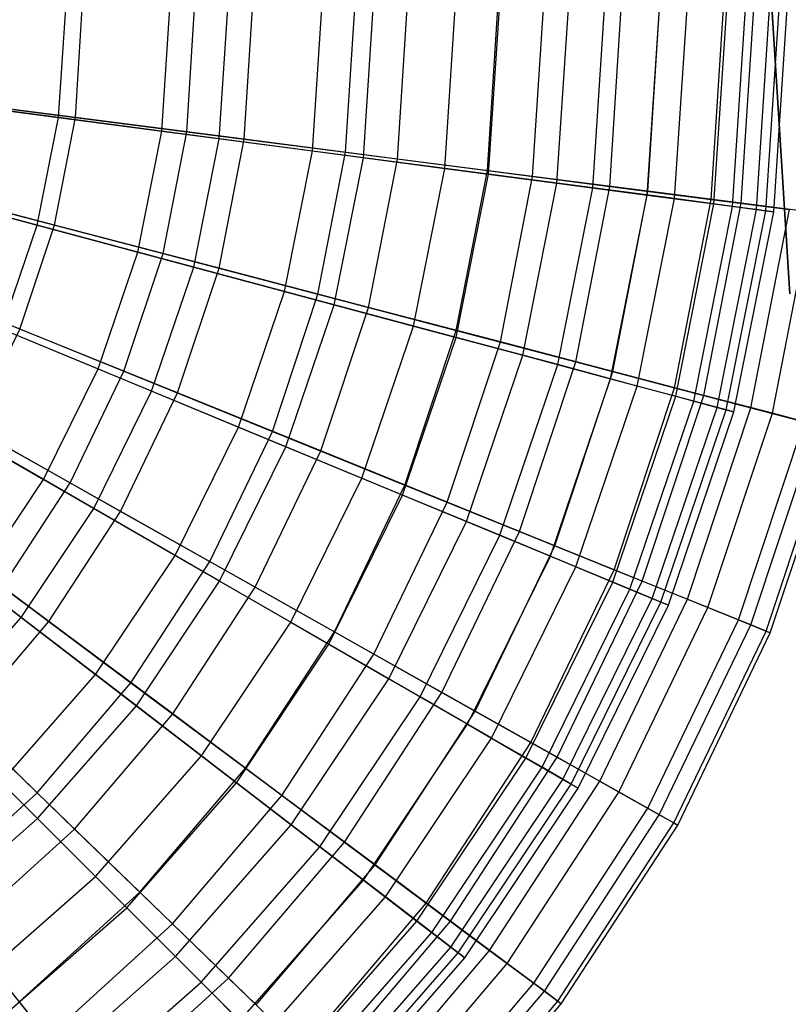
# Model space of a CAD drawing. Extents: x 0.2 to 40.1, y -6.7 to 6.7.
# Tile 406 of 516: x 28 to 29.1, y 2 to 3.4. Entities that reach past the tile are written whole.
import ezdxf

# ---------------------------------------------------------------- set-up
doc = ezdxf.new("R2010")
doc.units = 0
doc.header["$MEASUREMENT"] = 0
doc.layers.get('0').update_dxf_attribs({"color": 13, "linetype": 'CONTINUOUS'})

# ---------------------------------------------------------------- blocks, each defined once
blk = doc.blocks.new('SNOWBALL_XIV_PM3_STL')
at = {"color": 0}
for p, q in [((28.0596, 3.2932, 4.8056), (28.0698, 3.4483, 4.8056)), ((28.0596, 3.2932, 4.8056), (28.0698, 3.4483, 4.8056)), ((28.0835, 3.2933, 4.9101), (28.0934, 3.4483, 4.9101)), ((28.0835, 3.2933, 4.9101), (28.0934, 3.4483, 4.9101)), ((28.2062, 3.2739, 1.0634), (28.2176, 3.4483, 1.0634)), ((28.2062, 3.2739, 1.0634), (28.2176, 3.4483, 1.0634)), ((28.2414, 3.2729, 0.9599), (28.2526, 3.4483, 0.9599)), ((28.2414, 3.2729, 0.9599), (28.2526, 3.4483, 0.9599)), ((28.2876, 3.2631, 4.6286), (28.2997, 3.4483, 4.6286)), ((28.2876, 3.2631, 4.6286), (28.2997, 3.4483, 4.6286)), ((28.3228, 3.2624, 4.7446), (28.3347, 3.4483, 4.7446)), ((28.3228, 3.2624, 4.7446), (28.3347, 3.4483, 4.7446)), ((28.4196, 3.2458, 1.258), (28.4329, 3.4483, 1.258)), ((28.4196, 3.2458, 1.258), (28.4329, 3.4483, 1.258)), ((28.4667, 3.2439, 1.1442), (28.4798, 3.4483, 1.1442)), ((28.4667, 3.2439, 1.1442), (28.4798, 3.4483, 1.1442)), ((28.4919, 3.2362, 4.4242), (28.5058, 3.4483, 4.4242)), ((28.4919, 3.2362, 4.4242), (28.5058, 3.4483, 4.4242)), ((28.54, 3.2344, 4.5506), (28.5537, 3.4483, 4.5506)), ((28.54, 3.2344, 4.5506), (28.5537, 3.4483, 4.5506)), ((28.6073, 3.221, 1.478), (28.6222, 3.4483, 1.478)), ((28.6073, 3.221, 1.478), (28.6222, 3.4483, 1.478)), ((28.6677, 3.2179, 1.3552), (28.6825, 3.4483, 1.3552)), ((28.6677, 3.2179, 1.3552), (28.6825, 3.4483, 1.3552)), ((28.6693, 3.2129, 4.1958), (28.6848, 3.4483, 4.1958)), ((28.6693, 3.2129, 4.1958), (28.6848, 3.4483, 4.1958)), ((28.7317, 3.2097, 4.3311), (28.747, 3.4483, 4.3311)), ((28.7317, 3.2097, 4.3311), (28.747, 3.4483, 4.3311)), ((28.7663, 3.2001, 1.7199), (28.7826, 3.4483, 1.7199)), ((28.7663, 3.2001, 1.7199), (28.7826, 3.4483, 1.7199)), ((28.8171, 3.1934, 3.9468), (28.8339, 3.4483, 3.9468)), ((28.8171, 3.1934, 3.9468), (28.8339, 3.4483, 3.9468)), ((28.8413, 3.1956, 1.5896), (28.8575, 3.4483, 1.5896)), ((28.8413, 3.1956, 1.5896), (28.8575, 3.4483, 1.5896)), ((28.8942, 3.1833, 1.9798), (28.9116, 3.4483, 1.9798)), ((28.8942, 3.1833, 1.9798), (28.9116, 3.4483, 1.9798)), ((28.8951, 3.1886, 4.0893), (28.9117, 3.4483, 4.0893)), ((28.8951, 3.1886, 4.0893), (28.9117, 3.4483, 4.0893)), ((28.933, 3.1782, 3.6812), (28.9507, 3.4483, 3.6812)), ((28.933, 3.1782, 3.6812), (28.9507, 3.4483, 3.6812)), ((28.9848, 3.1771, 1.8439), (29.0022, 3.4483, 1.8439)), ((28.9848, 3.1771, 1.8439), (29.0022, 3.4483, 1.8439)), ((28.9889, 3.1708, 2.2538), (29.0071, 3.4483, 2.2538)), ((28.9889, 3.1708, 2.2538), (29.0071, 3.4483, 2.2538)), ((29.0152, 3.1673, 3.4031), (29.0336, 3.4483, 3.4031)), ((29.0152, 3.1673, 3.4031), (29.0336, 3.4483, 3.4031)), ((29.0275, 3.1716, 3.829), (29.0453, 3.4483, 3.829)), ((29.0275, 3.1716, 3.829), (29.0453, 3.4483, 3.829)), ((29.0491, 3.1629, 2.5376), (29.0678, 3.4483, 2.5376)), ((29.0491, 3.1629, 2.5376), (29.0678, 3.4483, 2.5376)), ((29.0623, 3.1611, 3.1168), (29.0811, 3.4483, 3.1168)), ((29.0623, 3.1611, 3.1168), (29.0811, 3.4483, 3.1168)), ((29.0703, 3.4495, 6.1192), (29.0959, 3.0432, 6.1192)), ((29.0703, 3.4495, 6.1192), (29.0959, 3.0432, 6.1192)), ((29.071, 3.4495, 6.523), (29.0966, 3.0433, 6.523)), ((29.071, 3.4495, 6.523), (29.0966, 3.0433, 6.523)), ((29.0737, 3.1597, 2.8268), (29.0926, 3.4483, 2.8268)), ((29.0737, 3.1597, 2.8268), (29.0926, 3.4483, 2.8268)), ((28.0596, 3.2932, 4.8056), (27.8115, 3.3258, 4.9526)), ((28.0596, 3.2932, 4.8056), (27.8115, 3.3258, 4.9526)), ((28.0835, 3.2933, 4.9101), (27.8257, 3.3265, 5.0444)), ((28.0835, 3.2933, 4.9101), (27.8257, 3.3265, 5.0444)), ((27.9704, 3.3049, 0.8971), (28.2062, 3.2739, 1.0634)), ((27.9704, 3.3049, 0.8971), (28.2062, 3.2739, 1.0634)), ((27.9952, 3.3047, 0.805), (28.2414, 3.2729, 0.9599)), ((27.9952, 3.3047, 0.805), (28.2414, 3.2729, 0.9599)), ((28.0293, 3.1406, 4.8056), (28.0596, 3.2932, 4.8056)), ((28.0293, 3.1406, 4.8056), (28.0596, 3.2932, 4.8056)), ((28.0538, 3.1408, 4.9101), (28.0835, 3.2933, 4.9101)), ((28.0538, 3.1408, 4.9101), (28.0835, 3.2933, 4.9101)), ((28.2876, 3.2631, 4.6286), (28.0596, 3.2932, 4.8056)), ((28.2876, 3.2631, 4.6286), (28.0596, 3.2932, 4.8056)), ((28.3228, 3.2624, 4.7446), (28.0835, 3.2933, 4.9101)), ((28.3228, 3.2624, 4.7446), (28.0835, 3.2933, 4.9101)), ((28.1721, 3.1023, 1.0634), (28.2062, 3.2739, 1.0634)), ((28.1721, 3.1023, 1.0634), (28.2062, 3.2739, 1.0634)), ((28.2062, 3.2739, 1.0634), (28.4196, 3.2458, 1.258)), ((28.2062, 3.2739, 1.0634), (28.4196, 3.2458, 1.258)), ((28.2078, 3.1004, 0.9599), (28.2414, 3.2729, 0.9599)), ((28.2078, 3.1004, 0.9599), (28.2414, 3.2729, 0.9599)), ((28.2414, 3.2729, 0.9599), (28.4667, 3.2439, 1.1442)), ((28.2414, 3.2729, 0.9599), (28.4667, 3.2439, 1.1442)), ((28.2514, 3.0811, 4.6286), (28.2876, 3.2631, 4.6286)), ((28.2514, 3.0811, 4.6286), (28.2876, 3.2631, 4.6286)), ((28.2872, 3.0795, 4.7446), (28.3228, 3.2624, 4.7446)), ((28.2872, 3.0795, 4.7446), (28.3228, 3.2624, 4.7446)), ((28.4919, 3.2362, 4.4242), (28.2876, 3.2631, 4.6286)), ((28.4919, 3.2362, 4.4242), (28.2876, 3.2631, 4.6286)), ((28.54, 3.2344, 4.5506), (28.3228, 3.2624, 4.7446)), ((28.54, 3.2344, 4.5506), (28.3228, 3.2624, 4.7446)), ((28.38, 3.0466, 1.258), (28.4196, 3.2458, 1.258)), ((28.38, 3.0466, 1.258), (28.4196, 3.2458, 1.258)), ((28.4196, 3.2458, 1.258), (28.6073, 3.221, 1.478)), ((28.4196, 3.2458, 1.258), (28.6073, 3.221, 1.478)), ((28.4275, 3.0427, 1.1442), (28.4667, 3.2439, 1.1442)), ((28.4275, 3.0427, 1.1442), (28.4667, 3.2439, 1.1442)), ((28.4667, 3.2439, 1.1442), (28.6677, 3.2179, 1.3552)), ((28.4667, 3.2439, 1.1442), (28.6677, 3.2179, 1.3552)), ((28.4504, 3.0278, 4.4242), (28.4919, 3.2362, 4.4242)), ((28.4504, 3.0278, 4.4242), (28.4919, 3.2362, 4.4242)), ((28.6693, 3.2129, 4.1958), (28.4919, 3.2362, 4.4242)), ((28.6693, 3.2129, 4.1958), (28.4919, 3.2362, 4.4242)), ((28.499, 3.024, 4.5506), (28.54, 3.2344, 4.5506)), ((28.499, 3.024, 4.5506), (28.54, 3.2344, 4.5506)), ((28.7317, 3.2097, 4.3311), (28.54, 3.2344, 4.5506)), ((28.7317, 3.2097, 4.3311), (28.54, 3.2344, 4.5506)), ((28.5628, 2.9976, 1.478), (28.6073, 3.221, 1.478)), ((28.5628, 2.9976, 1.478), (28.6073, 3.221, 1.478)), ((28.6073, 3.221, 1.478), (28.7663, 3.2001, 1.7199)), ((28.6073, 3.221, 1.478), (28.7663, 3.2001, 1.7199)), ((28.6233, 2.9814, 4.1958), (28.6693, 3.2129, 4.1958)), ((28.6233, 2.9814, 4.1958), (28.6693, 3.2129, 4.1958)), ((28.6236, 2.9913, 1.3552), (28.6677, 3.2179, 1.3552)), ((28.6236, 2.9913, 1.3552), (28.6677, 3.2179, 1.3552)), ((28.6677, 3.2179, 1.3552), (28.8413, 3.1956, 1.5896)), ((28.6677, 3.2179, 1.3552), (28.8413, 3.1956, 1.5896)), ((28.8171, 3.1934, 3.9468), (28.6693, 3.2129, 4.1958)), ((28.8171, 3.1934, 3.9468), (28.6693, 3.2129, 4.1958)), ((28.0293, 3.1406, 4.8056), (27.7876, 3.2054, 4.9526)), ((28.0293, 3.1406, 4.8056), (27.7876, 3.2054, 4.9526)), ((28.0538, 3.1408, 4.9101), (27.8024, 3.2067, 5.0444)), ((28.0538, 3.1408, 4.9101), (27.8024, 3.2067, 5.0444)), ((28.686, 2.975, 4.3311), (28.7317, 3.2097, 4.3311)), ((28.686, 2.975, 4.3311), (28.7317, 3.2097, 4.3311)), ((28.7178, 2.9561, 1.7199), (28.7663, 3.2001, 1.7199)), ((28.7178, 2.9561, 1.7199), (28.7663, 3.2001, 1.7199)), ((28.8951, 3.1886, 4.0893), (28.7317, 3.2097, 4.3311)), ((28.8951, 3.1886, 4.0893), (28.7317, 3.2097, 4.3311)), ((28.7663, 3.2001, 1.7199), (28.8942, 3.1833, 1.9798)), ((28.7663, 3.2001, 1.7199), (28.8942, 3.1833, 1.9798)), ((28.7673, 2.9429, 3.9468), (28.8171, 3.1934, 3.9468)), ((28.7673, 2.9429, 3.9468), (28.8171, 3.1934, 3.9468)), ((28.7929, 2.9469, 1.5896), (28.8413, 3.1956, 1.5896)), ((28.7929, 2.9469, 1.5896), (28.8413, 3.1956, 1.5896)), ((28.933, 3.1782, 3.6812), (28.8171, 3.1934, 3.9468)), ((28.933, 3.1782, 3.6812), (28.8171, 3.1934, 3.9468)), ((28.8413, 3.1956, 1.5896), (28.9848, 3.1771, 1.8439)), ((28.8413, 3.1956, 1.5896), (28.9848, 3.1771, 1.8439)), ((28.8424, 2.9227, 1.9798), (28.8942, 3.1833, 1.9798)), ((28.8424, 2.9227, 1.9798), (28.8942, 3.1833, 1.9798)), ((28.8453, 2.9332, 4.0893), (28.8951, 3.1886, 4.0893)), ((28.8453, 2.9332, 4.0893), (28.8951, 3.1886, 4.0893)), ((28.8942, 3.1833, 1.9798), (28.9889, 3.1708, 2.2538)), ((28.8942, 3.1833, 1.9798), (28.9889, 3.1708, 2.2538)), ((29.0275, 3.1716, 3.829), (28.8951, 3.1886, 4.0893)), ((29.0275, 3.1716, 3.829), (28.8951, 3.1886, 4.0893)), ((28.8802, 2.9126, 3.6812), (28.933, 3.1782, 3.6812)), ((28.8802, 2.9126, 3.6812), (28.933, 3.1782, 3.6812)), ((28.9328, 2.9102, 1.8439), (28.9848, 3.1771, 1.8439)), ((28.9328, 2.9102, 1.8439), (28.9848, 3.1771, 1.8439)), ((29.0152, 3.1673, 3.4031), (28.933, 3.1782, 3.6812)), ((29.0152, 3.1673, 3.4031), (28.933, 3.1782, 3.6812)), ((28.9347, 2.898, 2.2538), (28.9889, 3.1708, 2.2538)), ((28.9347, 2.898, 2.2538), (28.9889, 3.1708, 2.2538)), ((28.9745, 2.8993, 3.829), (29.0275, 3.1716, 3.829)), ((28.9745, 2.8993, 3.829), (29.0275, 3.1716, 3.829)), ((28.9848, 3.1771, 1.8439), (29.0961, 3.1627, 2.1141)), ((28.9848, 3.1771, 1.8439), (29.0961, 3.1627, 2.1141)), ((28.9889, 3.1708, 2.2538), (29.0491, 3.1629, 2.5376)), ((28.9889, 3.1708, 2.2538), (29.0491, 3.1629, 2.5376)), ((29.127, 3.1587, 3.5541), (29.0275, 3.1716, 3.829)), ((29.127, 3.1587, 3.5541), (29.0275, 3.1716, 3.829)), ((27.9423, 3.1639, 0.8971), (28.1721, 3.1023, 1.0634)), ((27.9423, 3.1639, 0.8971), (28.1721, 3.1023, 1.0634)), ((27.9677, 3.1633, 0.805), (28.2078, 3.1004, 0.9599)), ((27.9677, 3.1633, 0.805), (28.2078, 3.1004, 0.9599)), ((28.9602, 2.8912, 3.4031), (29.0152, 3.1673, 3.4031)), ((28.9602, 2.8912, 3.4031), (29.0152, 3.1673, 3.4031)), ((28.9933, 2.8823, 2.5376), (29.0491, 3.1629, 2.5376)), ((28.9933, 2.8823, 2.5376), (29.0491, 3.1629, 2.5376)), ((29.0061, 2.8789, 3.1168), (29.0623, 3.1611, 3.1168)), ((29.0061, 2.8789, 3.1168), (29.0623, 3.1611, 3.1168)), ((29.0623, 3.1611, 3.1168), (29.0152, 3.1673, 3.4031)), ((29.0623, 3.1611, 3.1168), (29.0152, 3.1673, 3.4031)), ((29.0172, 2.8759, 2.8268), (29.0737, 3.1597, 2.8268)), ((29.0172, 2.8759, 2.8268), (29.0737, 3.1597, 2.8268)), ((29.0413, 2.8818, 2.1141), (29.0961, 3.1627, 2.1141)), ((29.0413, 2.8818, 2.1141), (29.0961, 3.1627, 2.1141)), ((29.0491, 3.1629, 2.5376), (29.0737, 3.1597, 2.8268)), ((29.0491, 3.1629, 2.5376), (29.0737, 3.1597, 2.8268)), ((29.0737, 3.1597, 2.8268), (29.0623, 3.1611, 3.1168)), ((29.0737, 3.1597, 2.8268), (29.0623, 3.1611, 3.1168)), ((29.0716, 2.8739, 3.5541), (29.127, 3.1587, 3.5541)), ((29.0716, 2.8739, 3.5541), (29.127, 3.1587, 3.5541)), ((28.0048, 2.9933, 4.9101), (28.0538, 3.1408, 4.9101)), ((28.0048, 2.9933, 4.9101), (28.0538, 3.1408, 4.9101)), ((28.2872, 3.0795, 4.7446), (28.0538, 3.1408, 4.9101)), ((28.2872, 3.0795, 4.7446), (28.0538, 3.1408, 4.9101)), ((27.9793, 2.9933, 4.8056), (28.0293, 3.1406, 4.8056)), ((27.9793, 2.9933, 4.8056), (28.0293, 3.1406, 4.8056)), ((28.2514, 3.0811, 4.6286), (28.0293, 3.1406, 4.8056)), ((28.2514, 3.0811, 4.6286), (28.0293, 3.1406, 4.8056)), ((28.1159, 2.9368, 1.0634), (28.1721, 3.1023, 1.0634)), ((28.1159, 2.9368, 1.0634), (28.1721, 3.1023, 1.0634)), ((28.1524, 2.9335, 0.9599), (28.2078, 3.1004, 0.9599)), ((28.1524, 2.9335, 0.9599), (28.2078, 3.1004, 0.9599)), ((28.1721, 3.1023, 1.0634), (28.38, 3.0466, 1.258)), ((28.1721, 3.1023, 1.0634), (28.38, 3.0466, 1.258)), ((28.2078, 3.1004, 0.9599), (28.4275, 3.0427, 1.1442)), ((28.2078, 3.1004, 0.9599), (28.4275, 3.0427, 1.1442)), ((28.0048, 2.9933, 4.9101), (27.7639, 3.0908, 5.0444)), ((28.0048, 2.9933, 4.9101), (27.7639, 3.0908, 5.0444)), ((28.1917, 2.9053, 4.6286), (28.2514, 3.0811, 4.6286)), ((28.1917, 2.9053, 4.6286), (28.2514, 3.0811, 4.6286)), ((28.2285, 2.9027, 4.7446), (28.2872, 3.0795, 4.7446)), ((28.2285, 2.9027, 4.7446), (28.2872, 3.0795, 4.7446)), ((28.4504, 3.0278, 4.4242), (28.2514, 3.0811, 4.6286)), ((28.4504, 3.0278, 4.4242), (28.2514, 3.0811, 4.6286)), ((28.499, 3.024, 4.5506), (28.2872, 3.0795, 4.7446)), ((28.499, 3.024, 4.5506), (28.2872, 3.0795, 4.7446)), ((28.3147, 2.8544, 1.258), (28.38, 3.0466, 1.258)), ((28.3147, 2.8544, 1.258), (28.38, 3.0466, 1.258)), ((28.38, 3.0466, 1.258), (28.5628, 2.9976, 1.478)), ((28.38, 3.0466, 1.258), (28.5628, 2.9976, 1.478)), ((28.363, 2.8483, 1.1442), (28.4275, 3.0427, 1.1442)), ((28.363, 2.8483, 1.1442), (28.4275, 3.0427, 1.1442)), ((28.4275, 3.0427, 1.1442), (28.6236, 2.9913, 1.3552)), ((28.4275, 3.0427, 1.1442), (28.6236, 2.9913, 1.3552)), ((27.8961, 3.0278, 0.8971), (28.1159, 2.9368, 1.0634)), ((27.8961, 3.0278, 0.8971), (28.1159, 2.9368, 1.0634)), ((27.9223, 3.0267, 0.805), (28.1524, 2.9335, 0.9599)), ((27.9223, 3.0267, 0.805), (28.1524, 2.9335, 0.9599)), ((28.3821, 2.8265, 4.4242), (28.4504, 3.0278, 4.4242)), ((28.3821, 2.8265, 4.4242), (28.4504, 3.0278, 4.4242)), ((28.4315, 2.8206, 4.5506), (28.499, 3.024, 4.5506)), ((28.4315, 2.8206, 4.5506), (28.499, 3.024, 4.5506)), ((28.6233, 2.9814, 4.1958), (28.4504, 3.0278, 4.4242)), ((28.6233, 2.9814, 4.1958), (28.4504, 3.0278, 4.4242)), ((28.686, 2.975, 4.3311), (28.499, 3.024, 4.5506)), ((28.686, 2.975, 4.3311), (28.499, 3.024, 4.5506)), ((27.9374, 2.8533, 4.9101), (28.0048, 2.9933, 4.9101)), ((27.9374, 2.8533, 4.9101), (28.0048, 2.9933, 4.9101)), ((28.1917, 2.9053, 4.6286), (27.9793, 2.9933, 4.8056)), ((28.1917, 2.9053, 4.6286), (27.9793, 2.9933, 4.8056)), ((28.2285, 2.9027, 4.7446), (28.0048, 2.9933, 4.9101)), ((28.2285, 2.9027, 4.7446), (28.0048, 2.9933, 4.9101)), ((28.4896, 2.7819, 1.478), (28.5628, 2.9976, 1.478)), ((28.4896, 2.7819, 1.478), (28.5628, 2.9976, 1.478)), ((28.5508, 2.7722, 1.3552), (28.6236, 2.9913, 1.3552)), ((28.5508, 2.7722, 1.3552), (28.6236, 2.9913, 1.3552)), ((28.5628, 2.9976, 1.478), (28.7178, 2.9561, 1.7199)), ((28.5628, 2.9976, 1.478), (28.7178, 2.9561, 1.7199)), ((28.6236, 2.9913, 1.3552), (28.7929, 2.9469, 1.5896)), ((28.6236, 2.9913, 1.3552), (28.7929, 2.9469, 1.5896)), ((28.5474, 2.758, 4.1958), (28.6233, 2.9814, 4.1958)), ((28.5474, 2.758, 4.1958), (28.6233, 2.9814, 4.1958)), ((28.6106, 2.748, 4.3311), (28.686, 2.975, 4.3311)), ((28.6106, 2.748, 4.3311), (28.686, 2.975, 4.3311)), ((28.7673, 2.9429, 3.9468), (28.6233, 2.9814, 4.1958)), ((28.7673, 2.9429, 3.9468), (28.6233, 2.9814, 4.1958)), ((28.8453, 2.9332, 4.0893), (28.686, 2.975, 4.3311)), ((28.8453, 2.9332, 4.0893), (28.686, 2.975, 4.3311)), ((28.6378, 2.7206, 1.7199), (28.7178, 2.9561, 1.7199)), ((28.6378, 2.7206, 1.7199), (28.7178, 2.9561, 1.7199)), ((28.7131, 2.7065, 1.5896), (28.7929, 2.9469, 1.5896)), ((28.7131, 2.7065, 1.5896), (28.7929, 2.9469, 1.5896)), ((28.7178, 2.9561, 1.7199), (28.8424, 2.9227, 1.9798)), ((28.7178, 2.9561, 1.7199), (28.8424, 2.9227, 1.9798)), ((28.7929, 2.9469, 1.5896), (28.9328, 2.9102, 1.8439)), ((28.7929, 2.9469, 1.5896), (28.9328, 2.9102, 1.8439)), ((28.0385, 2.7799, 1.0634), (28.1159, 2.9368, 1.0634)), ((28.0385, 2.7799, 1.0634), (28.1159, 2.9368, 1.0634)), ((28.0761, 2.7752, 0.9599), (28.1524, 2.9335, 0.9599)), ((28.0761, 2.7752, 0.9599), (28.1524, 2.9335, 0.9599)), ((28.1159, 2.9368, 1.0634), (28.3147, 2.8544, 1.258)), ((28.1159, 2.9368, 1.0634), (28.3147, 2.8544, 1.258)), ((28.1524, 2.9335, 0.9599), (28.363, 2.8483, 1.1442)), ((28.1524, 2.9335, 0.9599), (28.363, 2.8483, 1.1442)), ((28.6852, 2.7009, 3.9468), (28.7673, 2.9429, 3.9468)), ((28.6852, 2.7009, 3.9468), (28.7673, 2.9429, 3.9468)), ((28.7633, 2.6862, 4.0893), (28.8453, 2.9332, 4.0893)), ((28.7633, 2.6862, 4.0893), (28.8453, 2.9332, 4.0893)), ((28.8802, 2.9126, 3.6812), (28.7673, 2.9429, 3.9468)), ((28.8802, 2.9126, 3.6812), (28.7673, 2.9429, 3.9468)), ((28.9745, 2.8993, 3.829), (28.8453, 2.9332, 4.0893)), ((28.9745, 2.8993, 3.829), (28.8453, 2.9332, 4.0893)), ((28.757, 2.6712, 1.9798), (28.8424, 2.9227, 1.9798)), ((28.757, 2.6712, 1.9798), (28.8424, 2.9227, 1.9798)), ((28.8424, 2.9227, 1.9798), (28.9347, 2.898, 2.2538)), ((28.8424, 2.9227, 1.9798), (28.9347, 2.898, 2.2538)), ((28.1096, 2.7389, 4.6286), (28.1917, 2.9053, 4.6286)), ((28.1096, 2.7389, 4.6286), (28.1917, 2.9053, 4.6286)), ((28.3821, 2.8265, 4.4242), (28.1917, 2.9053, 4.6286)), ((28.3821, 2.8265, 4.4242), (28.1917, 2.9053, 4.6286)), ((28.7932, 2.6562, 3.6812), (28.8802, 2.9126, 3.6812)), ((28.7932, 2.6562, 3.6812), (28.8802, 2.9126, 3.6812)), ((28.8472, 2.6522, 1.8439), (28.9328, 2.9102, 1.8439)), ((28.8472, 2.6522, 1.8439), (28.9328, 2.9102, 1.8439)), ((28.9602, 2.8912, 3.4031), (28.8802, 2.9126, 3.6812)), ((28.9602, 2.8912, 3.4031), (28.8802, 2.9126, 3.6812)), ((28.9328, 2.9102, 1.8439), (29.0413, 2.8818, 2.1141)), ((28.9328, 2.9102, 1.8439), (29.0413, 2.8818, 2.1141)), ((27.8326, 2.8989, 0.8971), (28.0385, 2.7799, 1.0634)), ((27.8326, 2.8989, 0.8971), (28.0385, 2.7799, 1.0634)), ((27.8598, 2.897, 0.805), (28.0761, 2.7752, 0.9599)), ((27.8598, 2.897, 0.805), (28.0761, 2.7752, 0.9599)), ((28.1476, 2.7349, 4.7446), (28.2285, 2.9027, 4.7446)), ((28.1476, 2.7349, 4.7446), (28.2285, 2.9027, 4.7446)), ((28.4315, 2.8206, 4.5506), (28.2285, 2.9027, 4.7446)), ((28.4315, 2.8206, 4.5506), (28.2285, 2.9027, 4.7446)), ((28.8453, 2.6346, 2.2538), (28.9347, 2.898, 2.2538)), ((28.8453, 2.6346, 2.2538), (28.9347, 2.898, 2.2538)), ((28.8697, 2.6245, 3.4031), (28.9602, 2.8912, 3.4031)), ((28.8697, 2.6245, 3.4031), (28.9602, 2.8912, 3.4031)), ((28.8871, 2.6361, 3.829), (28.9745, 2.8993, 3.829)), ((28.8871, 2.6361, 3.829), (28.9745, 2.8993, 3.829)), ((28.9347, 2.898, 2.2538), (28.9933, 2.8823, 2.5376)), ((28.9347, 2.898, 2.2538), (28.9933, 2.8823, 2.5376)), ((29.0061, 2.8789, 3.1168), (28.9602, 2.8912, 3.4031)), ((29.0061, 2.8789, 3.1168), (28.9602, 2.8912, 3.4031)), ((29.0716, 2.8739, 3.5541), (28.9745, 2.8993, 3.829)), ((29.0716, 2.8739, 3.5541), (28.9745, 2.8993, 3.829)), ((28.9013, 2.6114, 2.5376), (28.9933, 2.8823, 2.5376)), ((28.9013, 2.6114, 2.5376), (28.9933, 2.8823, 2.5376)), ((28.9136, 2.6063, 3.1168), (29.0061, 2.8789, 3.1168)), ((28.9136, 2.6063, 3.1168), (29.0061, 2.8789, 3.1168)), ((28.9242, 2.6019, 2.8268), (29.0172, 2.8759, 2.8268)), ((28.9242, 2.6019, 2.8268), (29.0172, 2.8759, 2.8268)), ((28.9512, 2.6102, 2.1141), (29.0413, 2.8818, 2.1141)), ((28.9512, 2.6102, 2.1141), (29.0413, 2.8818, 2.1141)), ((28.9933, 2.8823, 2.5376), (29.0172, 2.8759, 2.8268)), ((28.9933, 2.8823, 2.5376), (29.0172, 2.8759, 2.8268)), ((29.0172, 2.8759, 2.8268), (29.0061, 2.8789, 3.1168)), ((29.0172, 2.8759, 2.8268), (29.0061, 2.8789, 3.1168)), ((29.0413, 2.8818, 2.1141), (29.1167, 2.862, 2.3961)), ((29.0413, 2.8818, 2.1141), (29.1167, 2.862, 2.3961)), ((28.9801, 2.5984, 3.5541), (29.0716, 2.8739, 3.5541)), ((28.9801, 2.5984, 3.5541), (29.0716, 2.8739, 3.5541)), ((29.0234, 2.5809, 2.3961), (29.1167, 2.862, 2.3961)), ((29.0234, 2.5809, 2.3961), (29.1167, 2.862, 2.3961)), ((29.135, 2.8572, 3.269), (29.0716, 2.8739, 3.5541)), ((29.135, 2.8572, 3.269), (29.0716, 2.8739, 3.5541)), ((28.1096, 2.7389, 4.6286), (27.9105, 2.8539, 4.8056)), ((28.1096, 2.7389, 4.6286), (27.9105, 2.8539, 4.8056)), ((28.1476, 2.7349, 4.7446), (27.9374, 2.8533, 4.9101)), ((28.1476, 2.7349, 4.7446), (27.9374, 2.8533, 4.9101)), ((28.2249, 2.6723, 1.258), (28.3147, 2.8544, 1.258)), ((28.2249, 2.6723, 1.258), (28.3147, 2.8544, 1.258)), ((28.2741, 2.6637, 1.1442), (28.363, 2.8483, 1.1442)), ((28.2741, 2.6637, 1.1442), (28.363, 2.8483, 1.1442)), ((28.3147, 2.8544, 1.258), (28.4896, 2.7819, 1.478)), ((28.3147, 2.8544, 1.258), (28.4896, 2.7819, 1.478)), ((28.363, 2.8483, 1.1442), (28.5508, 2.7722, 1.3552)), ((28.363, 2.8483, 1.1442), (28.5508, 2.7722, 1.3552)), ((29.0409, 2.5738, 3.269), (29.135, 2.8572, 3.269)), ((29.0409, 2.5738, 3.269), (29.135, 2.8572, 3.269)), ((29.0627, 2.565, 2.6855), (29.1578, 2.8513, 2.6855)), ((29.0627, 2.565, 2.6855), (29.1578, 2.8513, 2.6855)), ((29.0686, 2.5626, 2.978), (29.1639, 2.8496, 2.978)), ((29.0686, 2.5626, 2.978), (29.1639, 2.8496, 2.978)), ((28.2881, 2.6359, 4.4242), (28.3821, 2.8265, 4.4242)), ((28.2881, 2.6359, 4.4242), (28.3821, 2.8265, 4.4242)), ((28.3384, 2.6274, 4.5506), (28.4315, 2.8206, 4.5506)), ((28.3384, 2.6274, 4.5506), (28.4315, 2.8206, 4.5506)), ((28.5474, 2.758, 4.1958), (28.3821, 2.8265, 4.4242)), ((28.5474, 2.758, 4.1958), (28.3821, 2.8265, 4.4242)), ((28.6106, 2.748, 4.3311), (28.4315, 2.8206, 4.5506)), ((28.6106, 2.748, 4.3311), (28.4315, 2.8206, 4.5506)), ((27.9414, 2.6345, 1.0634), (28.0385, 2.7799, 1.0634)), ((27.9414, 2.6345, 1.0634), (28.0385, 2.7799, 1.0634)), ((28.0385, 2.7799, 1.0634), (28.2249, 2.6723, 1.258)), ((28.0385, 2.7799, 1.0634), (28.2249, 2.6723, 1.258)), ((28.3889, 2.5777, 1.478), (28.4896, 2.7819, 1.478)), ((28.3889, 2.5777, 1.478), (28.4896, 2.7819, 1.478)), ((28.4896, 2.7819, 1.478), (28.6378, 2.7206, 1.7199)), ((28.4896, 2.7819, 1.478), (28.6378, 2.7206, 1.7199)), ((27.9802, 2.6278, 0.9599), (28.0761, 2.7752, 0.9599)), ((27.9802, 2.6278, 0.9599), (28.0761, 2.7752, 0.9599)), ((28.0761, 2.7752, 0.9599), (28.2741, 2.6637, 1.1442)), ((28.0761, 2.7752, 0.9599), (28.2741, 2.6637, 1.1442)), ((28.4507, 2.5642, 1.3552), (28.5508, 2.7722, 1.3552)), ((28.4507, 2.5642, 1.3552), (28.5508, 2.7722, 1.3552)), ((28.5508, 2.7722, 1.3552), (28.7131, 2.7065, 1.5896)), ((28.5508, 2.7722, 1.3552), (28.7131, 2.7065, 1.5896)), ((28.4431, 2.5464, 4.1958), (28.5474, 2.758, 4.1958)), ((28.4431, 2.5464, 4.1958), (28.5474, 2.758, 4.1958)), ((28.6852, 2.7009, 3.9468), (28.5474, 2.758, 4.1958)), ((28.6852, 2.7009, 3.9468), (28.5474, 2.758, 4.1958)), ((28.0065, 2.5846, 4.6286), (28.1096, 2.7389, 4.6286)), ((28.0065, 2.5846, 4.6286), (28.1096, 2.7389, 4.6286)), ((28.2881, 2.6359, 4.4242), (28.1096, 2.7389, 4.6286)), ((28.2881, 2.6359, 4.4242), (28.1096, 2.7389, 4.6286)), ((28.5069, 2.5326, 4.3311), (28.6106, 2.748, 4.3311)), ((28.5069, 2.5326, 4.3311), (28.6106, 2.748, 4.3311)), ((28.7633, 2.6862, 4.0893), (28.6106, 2.748, 4.3311)), ((28.7633, 2.6862, 4.0893), (28.6106, 2.748, 4.3311)), ((28.0065, 2.5846, 4.6286), (27.8241, 2.7245, 4.8056)), ((28.0065, 2.5846, 4.6286), (27.8241, 2.7245, 4.8056)), ((28.046, 2.5787, 4.7446), (27.8526, 2.7231, 4.9101)), ((28.046, 2.5787, 4.7446), (27.8526, 2.7231, 4.9101)), ((28.046, 2.5787, 4.7446), (28.1476, 2.7349, 4.7446)), ((28.046, 2.5787, 4.7446), (28.1476, 2.7349, 4.7446)), ((28.3384, 2.6274, 4.5506), (28.1476, 2.7349, 4.7446)), ((28.3384, 2.6274, 4.5506), (28.1476, 2.7349, 4.7446)), ((28.5278, 2.4975, 1.7199), (28.6378, 2.7206, 1.7199)), ((28.5278, 2.4975, 1.7199), (28.6378, 2.7206, 1.7199)), ((28.6378, 2.7206, 1.7199), (28.757, 2.6712, 1.9798)), ((28.6378, 2.7206, 1.7199), (28.757, 2.6712, 1.9798)), ((28.5722, 2.4718, 3.9468), (28.6852, 2.7009, 3.9468)), ((28.5722, 2.4718, 3.9468), (28.6852, 2.7009, 3.9468)), ((28.6032, 2.4783, 1.5896), (28.7131, 2.7065, 1.5896)), ((28.6032, 2.4783, 1.5896), (28.7131, 2.7065, 1.5896)), ((28.7932, 2.6562, 3.6812), (28.6852, 2.7009, 3.9468)), ((28.7932, 2.6562, 3.6812), (28.6852, 2.7009, 3.9468)), ((28.7131, 2.7065, 1.5896), (28.8472, 2.6522, 1.8439)), ((28.7131, 2.7065, 1.5896), (28.8472, 2.6522, 1.8439)), ((28.6504, 2.4517, 4.0893), (28.7633, 2.6862, 4.0893)), ((28.6504, 2.4517, 4.0893), (28.7633, 2.6862, 4.0893)), ((28.8871, 2.6361, 3.829), (28.7633, 2.6862, 4.0893)), ((28.8871, 2.6361, 3.829), (28.7633, 2.6862, 4.0893)), ((28.1121, 2.5035, 1.258), (28.2249, 2.6723, 1.258)), ((28.1121, 2.5035, 1.258), (28.2249, 2.6723, 1.258)), ((28.2249, 2.6723, 1.258), (28.3889, 2.5777, 1.478)), ((28.2249, 2.6723, 1.258), (28.3889, 2.5777, 1.478)), ((28.6395, 2.433, 1.9798), (28.757, 2.6712, 1.9798)), ((28.6395, 2.433, 1.9798), (28.757, 2.6712, 1.9798)), ((28.757, 2.6712, 1.9798), (28.8453, 2.6346, 2.2538)), ((28.757, 2.6712, 1.9798), (28.8453, 2.6346, 2.2538)), ((28.1623, 2.4919, 1.1442), (28.2741, 2.6637, 1.1442)), ((28.1623, 2.4919, 1.1442), (28.2741, 2.6637, 1.1442)), ((28.2741, 2.6637, 1.1442), (28.4507, 2.5642, 1.3552)), ((28.2741, 2.6637, 1.1442), (28.4507, 2.5642, 1.3552)), ((28.6734, 2.4134, 3.6812), (28.7932, 2.6562, 3.6812)), ((28.6734, 2.4134, 3.6812), (28.7932, 2.6562, 3.6812)), ((28.7292, 2.4073, 1.8439), (28.8472, 2.6522, 1.8439)), ((28.7292, 2.4073, 1.8439), (28.8472, 2.6522, 1.8439)), ((28.8697, 2.6245, 3.4031), (28.7932, 2.6562, 3.6812)), ((28.8697, 2.6245, 3.4031), (28.7932, 2.6562, 3.6812)), ((28.8472, 2.6522, 1.8439), (28.9512, 2.6102, 2.1141)), ((28.8472, 2.6522, 1.8439), (28.9512, 2.6102, 2.1141)), ((27.9414, 2.6345, 1.0634), (28.1121, 2.5035, 1.258)), ((27.9414, 2.6345, 1.0634), (28.1121, 2.5035, 1.258)), ((27.9802, 2.6278, 0.9599), (28.1623, 2.4919, 1.1442)), ((27.9802, 2.6278, 0.9599), (28.1623, 2.4919, 1.1442)), ((28.17, 2.4591, 4.4242), (28.2881, 2.6359, 4.4242)), ((28.17, 2.4591, 4.4242), (28.2881, 2.6359, 4.4242)), ((28.2215, 2.4478, 4.5506), (28.3384, 2.6274, 4.5506)), ((28.2215, 2.4478, 4.5506), (28.3384, 2.6274, 4.5506)), ((28.4431, 2.5464, 4.1958), (28.2881, 2.6359, 4.4242)), ((28.4431, 2.5464, 4.1958), (28.2881, 2.6359, 4.4242)), ((28.5069, 2.5326, 4.3311), (28.3384, 2.6274, 4.5506)), ((28.5069, 2.5326, 4.3311), (28.3384, 2.6274, 4.5506)), ((28.7223, 2.3852, 2.2538), (28.8453, 2.6346, 2.2538)), ((28.7223, 2.3852, 2.2538), (28.8453, 2.6346, 2.2538)), ((28.7452, 2.372, 3.4031), (28.8697, 2.6245, 3.4031)), ((28.7452, 2.372, 3.4031), (28.8697, 2.6245, 3.4031)), ((28.7668, 2.3862, 3.829), (28.8871, 2.6361, 3.829)), ((28.7668, 2.3862, 3.829), (28.8871, 2.6361, 3.829)), ((28.8453, 2.6346, 2.2538), (28.9013, 2.6114, 2.5376)), ((28.8453, 2.6346, 2.2538), (28.9013, 2.6114, 2.5376)), ((28.9136, 2.6063, 3.1168), (28.8697, 2.6245, 3.4031)), ((28.9136, 2.6063, 3.1168), (28.8697, 2.6245, 3.4031)), ((28.9801, 2.5984, 3.5541), (28.8871, 2.6361, 3.829)), ((28.9801, 2.5984, 3.5541), (28.8871, 2.6361, 3.829)), ((28.7748, 2.3549, 2.5376), (28.9013, 2.6114, 2.5376)), ((28.7748, 2.3549, 2.5376), (28.9013, 2.6114, 2.5376)), ((28.9013, 2.6114, 2.5376), (28.9242, 2.6019, 2.8268)), ((28.9013, 2.6114, 2.5376), (28.9242, 2.6019, 2.8268)), ((28.7863, 2.3482, 3.1168), (28.9136, 2.6063, 3.1168)), ((28.7863, 2.3482, 3.1168), (28.9136, 2.6063, 3.1168)), ((28.7963, 2.3425, 2.8268), (28.9242, 2.6019, 2.8268)), ((28.7963, 2.3425, 2.8268), (28.9242, 2.6019, 2.8268)), ((28.827, 2.3523, 2.1141), (28.9512, 2.6102, 2.1141)), ((28.827, 2.3523, 2.1141), (28.9512, 2.6102, 2.1141)), ((28.8542, 2.337, 3.5541), (28.9801, 2.5984, 3.5541)), ((28.8542, 2.337, 3.5541), (28.9801, 2.5984, 3.5541)), ((28.9242, 2.6019, 2.8268), (28.9136, 2.6063, 3.1168)), ((28.9242, 2.6019, 2.8268), (28.9136, 2.6063, 3.1168)), ((28.9512, 2.6102, 2.1141), (29.0234, 2.5809, 2.3961)), ((28.9512, 2.6102, 2.1141), (29.0234, 2.5809, 2.3961)), ((29.0409, 2.5738, 3.269), (28.9801, 2.5984, 3.5541)), ((29.0409, 2.5738, 3.269), (28.9801, 2.5984, 3.5541)), ((27.8841, 2.445, 4.6286), (28.0065, 2.5846, 4.6286)), ((27.8841, 2.445, 4.6286), (28.0065, 2.5846, 4.6286)), ((28.17, 2.4591, 4.4242), (28.0065, 2.5846, 4.6286)), ((28.17, 2.4591, 4.4242), (28.0065, 2.5846, 4.6286)), ((27.9252, 2.4369, 4.7446), (28.046, 2.5787, 4.7446)), ((27.9252, 2.4369, 4.7446), (28.046, 2.5787, 4.7446)), ((28.2215, 2.4478, 4.5506), (28.046, 2.5787, 4.7446)), ((28.2215, 2.4478, 4.5506), (28.046, 2.5787, 4.7446)), ((28.2623, 2.3883, 1.478), (28.3889, 2.5777, 1.478)), ((28.2623, 2.3883, 1.478), (28.3889, 2.5777, 1.478)), ((28.3889, 2.5777, 1.478), (28.5278, 2.4975, 1.7199)), ((28.3889, 2.5777, 1.478), (28.5278, 2.4975, 1.7199)), ((28.8949, 2.3141, 2.3961), (29.0234, 2.5809, 2.3961)), ((28.8949, 2.3141, 2.3961), (29.0234, 2.5809, 2.3961)), ((28.9114, 2.3048, 3.269), (29.0409, 2.5738, 3.269)), ((28.9114, 2.3048, 3.269), (29.0409, 2.5738, 3.269)), ((29.0234, 2.5809, 2.3961), (29.0627, 2.565, 2.6855)), ((29.0234, 2.5809, 2.3961), (29.0627, 2.565, 2.6855)), ((29.0686, 2.5626, 2.978), (29.0409, 2.5738, 3.269)), ((29.0686, 2.5626, 2.978), (29.0409, 2.5738, 3.269)), ((28.3247, 2.3707, 1.3552), (28.4507, 2.5642, 1.3552)), ((28.3247, 2.3707, 1.3552), (28.4507, 2.5642, 1.3552)), ((28.4507, 2.5642, 1.3552), (28.6032, 2.4783, 1.5896)), ((28.4507, 2.5642, 1.3552), (28.6032, 2.4783, 1.5896)), ((28.9318, 2.2932, 2.6855), (29.0627, 2.565, 2.6855)), ((28.9318, 2.2932, 2.6855), (29.0627, 2.565, 2.6855)), ((28.9374, 2.2901, 2.978), (29.0686, 2.5626, 2.978)), ((28.9374, 2.2901, 2.978), (29.0686, 2.5626, 2.978)), ((29.0627, 2.565, 2.6855), (29.0686, 2.5626, 2.978)), ((29.0627, 2.565, 2.6855), (29.0686, 2.5626, 2.978)), ((28.312, 2.3502, 4.1958), (28.4431, 2.5464, 4.1958)), ((28.312, 2.3502, 4.1958), (28.4431, 2.5464, 4.1958)), ((28.5722, 2.4718, 3.9468), (28.4431, 2.5464, 4.1958)), ((28.5722, 2.4718, 3.9468), (28.4431, 2.5464, 4.1958)), ((28.3764, 2.3321, 4.3311), (28.5069, 2.5326, 4.3311)), ((28.3764, 2.3321, 4.3311), (28.5069, 2.5326, 4.3311)), ((28.6504, 2.4517, 4.0893), (28.5069, 2.5326, 4.3311)), ((28.6504, 2.4517, 4.0893), (28.5069, 2.5326, 4.3311)), ((27.9783, 2.3509, 1.258), (28.1121, 2.5035, 1.258)), ((27.9783, 2.3509, 1.258), (28.1121, 2.5035, 1.258)), ((28.1121, 2.5035, 1.258), (28.2623, 2.3883, 1.478)), ((28.1121, 2.5035, 1.258), (28.2623, 2.3883, 1.478)), ((27.8663, 2.494, 0.9599), (28.0295, 2.3359, 1.1442)), ((27.8663, 2.494, 0.9599), (28.0295, 2.3359, 1.1442)), ((28.0295, 2.3359, 1.1442), (28.1623, 2.4919, 1.1442)), ((28.0295, 2.3359, 1.1442), (28.1623, 2.4919, 1.1442)), ((28.1623, 2.4919, 1.1442), (28.3247, 2.3707, 1.3552)), ((28.1623, 2.4919, 1.1442), (28.3247, 2.3707, 1.3552)), ((28.3896, 2.2906, 1.7199), (28.5278, 2.4975, 1.7199)), ((28.3896, 2.2906, 1.7199), (28.5278, 2.4975, 1.7199)), ((28.5278, 2.4975, 1.7199), (28.6395, 2.433, 1.9798)), ((28.5278, 2.4975, 1.7199), (28.6395, 2.433, 1.9798)), ((28.4303, 2.2594, 3.9468), (28.5722, 2.4718, 3.9468)), ((28.4303, 2.2594, 3.9468), (28.5722, 2.4718, 3.9468)), ((28.465, 2.266, 1.5896), (28.6032, 2.4783, 1.5896)), ((28.465, 2.266, 1.5896), (28.6032, 2.4783, 1.5896)), ((28.6734, 2.4134, 3.6812), (28.5722, 2.4718, 3.9468)), ((28.6734, 2.4134, 3.6812), (28.5722, 2.4718, 3.9468)), ((28.6032, 2.4783, 1.5896), (28.7292, 2.4073, 1.8439)), ((28.6032, 2.4783, 1.5896), (28.7292, 2.4073, 1.8439)), ((28.0298, 2.2993, 4.4242), (28.17, 2.4591, 4.4242)), ((28.0298, 2.2993, 4.4242), (28.17, 2.4591, 4.4242)), ((28.312, 2.3502, 4.1958), (28.17, 2.4591, 4.4242)), ((28.312, 2.3502, 4.1958), (28.17, 2.4591, 4.4242)), ((28.0298, 2.2993, 4.4242), (27.8841, 2.445, 4.6286)), ((28.0298, 2.2993, 4.4242), (27.8841, 2.445, 4.6286)), ((28.0825, 2.2845, 4.5506), (28.2215, 2.4478, 4.5506)), ((28.0825, 2.2845, 4.5506), (28.2215, 2.4478, 4.5506)), ((28.3764, 2.3321, 4.3311), (28.2215, 2.4478, 4.5506)), ((28.3764, 2.3321, 4.3311), (28.2215, 2.4478, 4.5506)), ((28.5084, 2.2336, 4.0893), (28.6504, 2.4517, 4.0893)), ((28.5084, 2.2336, 4.0893), (28.6504, 2.4517, 4.0893)), ((28.7668, 2.3862, 3.829), (28.6504, 2.4517, 4.0893)), ((28.7668, 2.3862, 3.829), (28.6504, 2.4517, 4.0893)), ((28.0825, 2.2845, 4.5506), (27.9252, 2.4369, 4.7446)), ((28.0825, 2.2845, 4.5506), (27.9252, 2.4369, 4.7446)), ((28.4919, 2.2121, 1.9798), (28.6395, 2.433, 1.9798)), ((28.4919, 2.2121, 1.9798), (28.6395, 2.433, 1.9798)), ((28.6395, 2.433, 1.9798), (28.7223, 2.3852, 2.2538)), ((28.6395, 2.433, 1.9798), (28.7223, 2.3852, 2.2538)), ((28.523, 2.1882, 3.6812), (28.6734, 2.4134, 3.6812)), ((28.523, 2.1882, 3.6812), (28.6734, 2.4134, 3.6812)), ((28.5809, 2.1795, 1.8439), (28.7292, 2.4073, 1.8439)), ((28.5809, 2.1795, 1.8439), (28.7292, 2.4073, 1.8439)), ((28.7452, 2.372, 3.4031), (28.6734, 2.4134, 3.6812)), ((28.7452, 2.372, 3.4031), (28.6734, 2.4134, 3.6812)), ((28.7292, 2.4073, 1.8439), (28.827, 2.3523, 2.1141)), ((28.7292, 2.4073, 1.8439), (28.827, 2.3523, 2.1141)), ((28.1121, 2.217, 1.478), (28.2623, 2.3883, 1.478)), ((28.1121, 2.217, 1.478), (28.2623, 2.3883, 1.478)), ((28.2623, 2.3883, 1.478), (28.3896, 2.2906, 1.7199)), ((28.2623, 2.3883, 1.478), (28.3896, 2.2906, 1.7199)), ((28.5677, 2.1539, 2.2538), (28.7223, 2.3852, 2.2538)), ((28.5677, 2.1539, 2.2538), (28.7223, 2.3852, 2.2538)), ((28.6154, 2.1537, 3.829), (28.7668, 2.3862, 3.829)), ((28.6154, 2.1537, 3.829), (28.7668, 2.3862, 3.829)), ((28.7223, 2.3852, 2.2538), (28.7748, 2.3549, 2.5376)), ((28.7223, 2.3852, 2.2538), (28.7748, 2.3549, 2.5376)), ((28.8542, 2.337, 3.5541), (28.7668, 2.3862, 3.829)), ((28.8542, 2.337, 3.5541), (28.7668, 2.3862, 3.829)), ((28.175, 2.1949, 1.3552), (28.3247, 2.3707, 1.3552)), ((28.175, 2.1949, 1.3552), (28.3247, 2.3707, 1.3552)), ((28.3247, 2.3707, 1.3552), (28.465, 2.266, 1.5896)), ((28.3247, 2.3707, 1.3552), (28.465, 2.266, 1.5896)), ((28.5887, 2.1378, 3.4031), (28.7452, 2.372, 3.4031)), ((28.5887, 2.1378, 3.4031), (28.7452, 2.372, 3.4031)), ((28.7863, 2.3482, 3.1168), (28.7452, 2.372, 3.4031)), ((28.7863, 2.3482, 3.1168), (28.7452, 2.372, 3.4031)), ((27.9783, 2.3509, 1.258), (28.1121, 2.217, 1.478)), ((27.9783, 2.3509, 1.258), (28.1121, 2.217, 1.478)), ((28.1564, 2.1728, 4.1958), (28.312, 2.3502, 4.1958)), ((28.1564, 2.1728, 4.1958), (28.312, 2.3502, 4.1958)), ((28.4303, 2.2594, 3.9468), (28.312, 2.3502, 4.1958)), ((28.4303, 2.2594, 3.9468), (28.312, 2.3502, 4.1958)), ((28.6159, 2.117, 2.5376), (28.7748, 2.3549, 2.5376)), ((28.6159, 2.117, 2.5376), (28.7748, 2.3549, 2.5376)), ((28.6264, 2.1089, 3.1168), (28.7863, 2.3482, 3.1168)), ((28.6264, 2.1089, 3.1168), (28.7863, 2.3482, 3.1168)), ((28.6708, 2.1124, 2.1141), (28.827, 2.3523, 2.1141)), ((28.6708, 2.1124, 2.1141), (28.827, 2.3523, 2.1141)), ((28.7748, 2.3549, 2.5376), (28.7963, 2.3425, 2.8268)), ((28.7748, 2.3549, 2.5376), (28.7963, 2.3425, 2.8268)), ((28.7963, 2.3425, 2.8268), (28.7863, 2.3482, 3.1168)), ((28.7963, 2.3425, 2.8268), (28.7863, 2.3482, 3.1168)), ((28.827, 2.3523, 2.1141), (28.8949, 2.3141, 2.3961)), ((28.827, 2.3523, 2.1141), (28.8949, 2.3141, 2.3961)), ((27.8778, 2.1982, 1.1442), (28.0295, 2.3359, 1.1442)), ((27.8778, 2.1982, 1.1442), (28.0295, 2.3359, 1.1442)), ((28.0295, 2.3359, 1.1442), (28.175, 2.1949, 1.3552)), ((28.0295, 2.3359, 1.1442), (28.175, 2.1949, 1.3552)), ((28.2214, 2.15, 4.3311), (28.3764, 2.3321, 4.3311)), ((28.2214, 2.15, 4.3311), (28.3764, 2.3321, 4.3311)), ((28.5084, 2.2336, 4.0893), (28.3764, 2.3321, 4.3311)), ((28.5084, 2.2336, 4.0893), (28.3764, 2.3321, 4.3311)), ((28.6355, 2.1019, 2.8268), (28.7963, 2.3425, 2.8268)), ((28.6355, 2.1019, 2.8268), (28.7963, 2.3425, 2.8268)), ((28.6959, 2.0937, 3.5541), (28.8542, 2.337, 3.5541)), ((28.6959, 2.0937, 3.5541), (28.8542, 2.337, 3.5541)), ((28.9114, 2.3048, 3.269), (28.8542, 2.337, 3.5541)), ((28.9114, 2.3048, 3.269), (28.8542, 2.337, 3.5541)), ((28.7333, 2.0658, 2.3961), (28.8949, 2.3141, 2.3961)), ((28.7333, 2.0658, 2.3961), (28.8949, 2.3141, 2.3961)), ((28.7484, 2.0545, 3.269), (28.9114, 2.3048, 3.269)), ((28.7484, 2.0545, 3.269), (28.9114, 2.3048, 3.269)), ((28.8949, 2.3141, 2.3961), (28.9318, 2.2932, 2.6855)), ((28.8949, 2.3141, 2.3961), (28.9318, 2.2932, 2.6855)), ((28.9374, 2.2901, 2.978), (28.9114, 2.3048, 3.269)), ((28.9374, 2.2901, 2.978), (28.9114, 2.3048, 3.269)), ((27.87, 2.1592, 4.4242), (28.0298, 2.2993, 4.4242)), ((27.87, 2.1592, 4.4242), (28.0298, 2.2993, 4.4242)), ((28.1564, 2.1728, 4.1958), (28.0298, 2.2993, 4.4242)), ((28.1564, 2.1728, 4.1958), (28.0298, 2.2993, 4.4242)), ((28.2256, 2.1036, 1.7199), (28.3896, 2.2906, 1.7199)), ((28.2256, 2.1036, 1.7199), (28.3896, 2.2906, 1.7199)), ((28.3896, 2.2906, 1.7199), (28.4919, 2.2121, 1.9798)), ((28.3896, 2.2906, 1.7199), (28.4919, 2.2121, 1.9798)), ((28.7673, 2.0404, 2.6855), (28.9318, 2.2932, 2.6855)), ((28.7673, 2.0404, 2.6855), (28.9318, 2.2932, 2.6855)), ((28.7724, 2.0366, 2.978), (28.9374, 2.2901, 2.978)), ((28.7724, 2.0366, 2.978), (28.9374, 2.2901, 2.978)), ((28.9318, 2.2932, 2.6855), (28.9374, 2.2901, 2.978)), ((28.9318, 2.2932, 2.6855), (28.9374, 2.2901, 2.978)), ((27.9238, 2.1404, 4.5506), (28.0825, 2.2845, 4.5506)), ((27.9238, 2.1404, 4.5506), (28.0825, 2.2845, 4.5506)), ((28.2214, 2.15, 4.3311), (28.0825, 2.2845, 4.5506)), ((28.2214, 2.15, 4.3311), (28.0825, 2.2845, 4.5506)), ((28.3008, 2.0732, 1.5896), (28.465, 2.266, 1.5896)), ((28.3008, 2.0732, 1.5896), (28.465, 2.266, 1.5896)), ((28.465, 2.266, 1.5896), (28.5809, 2.1795, 1.8439)), ((28.465, 2.266, 1.5896), (28.5809, 2.1795, 1.8439)), ((28.2618, 2.0673, 3.9468), (28.4303, 2.2594, 3.9468)), ((28.2618, 2.0673, 3.9468), (28.4303, 2.2594, 3.9468)), ((28.523, 2.1882, 3.6812), (28.4303, 2.2594, 3.9468)), ((28.523, 2.1882, 3.6812), (28.4303, 2.2594, 3.9468)), ((28.3397, 2.0355, 4.0893), (28.5084, 2.2336, 4.0893)), ((28.3397, 2.0355, 4.0893), (28.5084, 2.2336, 4.0893)), ((28.6154, 2.1537, 3.829), (28.5084, 2.2336, 4.0893)), ((28.6154, 2.1537, 3.829), (28.5084, 2.2336, 4.0893)), ((27.9409, 2.0668, 1.478), (28.1121, 2.217, 1.478)), ((27.9409, 2.0668, 1.478), (28.1121, 2.217, 1.478)), ((28.1121, 2.217, 1.478), (28.2256, 2.1036, 1.7199)), ((28.1121, 2.217, 1.478), (28.2256, 2.1036, 1.7199)), ((28.3168, 2.0124, 1.9798), (28.4919, 2.2121, 1.9798)), ((28.3168, 2.0124, 1.9798), (28.4919, 2.2121, 1.9798)), ((28.4919, 2.2121, 1.9798), (28.5677, 2.1539, 2.2538)), ((28.4919, 2.2121, 1.9798), (28.5677, 2.1539, 2.2538)), ((28.0041, 2.0397, 1.3552), (28.175, 2.1949, 1.3552)), ((28.0041, 2.0397, 1.3552), (28.175, 2.1949, 1.3552)), ((28.175, 2.1949, 1.3552), (28.3008, 2.0732, 1.5896)), ((28.175, 2.1949, 1.3552), (28.3008, 2.0732, 1.5896)), ((28.3445, 1.9847, 3.6812), (28.523, 2.1882, 3.6812)), ((28.3445, 1.9847, 3.6812), (28.523, 2.1882, 3.6812)), ((28.4047, 1.9725, 1.8439), (28.5809, 2.1795, 1.8439)), ((28.4047, 1.9725, 1.8439), (28.5809, 2.1795, 1.8439)), ((28.5887, 2.1378, 3.4031), (28.523, 2.1882, 3.6812)), ((28.5887, 2.1378, 3.4031), (28.523, 2.1882, 3.6812)), ((28.5809, 2.1795, 1.8439), (28.6708, 2.1124, 2.1141)), ((28.5809, 2.1795, 1.8439), (28.6708, 2.1124, 2.1141)), ((27.979, 2.0172, 4.1958), (28.1564, 2.1728, 4.1958)), ((27.979, 2.0172, 4.1958), (28.1564, 2.1728, 4.1958)), ((28.2618, 2.0673, 3.9468), (28.1564, 2.1728, 4.1958)), ((28.2618, 2.0673, 3.9468), (28.1564, 2.1728, 4.1958)), ((28.0444, 1.9893, 4.3311), (28.2214, 2.15, 4.3311)), ((28.0444, 1.9893, 4.3311), (28.2214, 2.15, 4.3311)), ((28.3397, 2.0355, 4.0893), (28.2214, 2.15, 4.3311)), ((28.3397, 2.0355, 4.0893), (28.2214, 2.15, 4.3311)), ((28.3843, 1.9448, 2.2538), (28.5677, 2.1539, 2.2538)), ((28.3843, 1.9448, 2.2538), (28.5677, 2.1539, 2.2538)), ((28.4357, 1.9426, 3.829), (28.6154, 2.1537, 3.829)), ((28.4357, 1.9426, 3.829), (28.6154, 2.1537, 3.829)), ((28.5677, 2.1539, 2.2538), (28.6159, 2.117, 2.5376)), ((28.5677, 2.1539, 2.2538), (28.6159, 2.117, 2.5376)), ((28.6959, 2.0937, 3.5541), (28.6154, 2.1537, 3.829)), ((28.6959, 2.0937, 3.5541), (28.6154, 2.1537, 3.829)), ((28.0444, 1.9893, 4.3311), (27.9238, 2.1404, 4.5506)), ((28.0444, 1.9893, 4.3311), (27.9238, 2.1404, 4.5506)), ((28.4031, 1.9261, 3.4031), (28.5887, 2.1378, 3.4031)), ((28.4031, 1.9261, 3.4031), (28.5887, 2.1378, 3.4031)), ((28.6264, 2.1089, 3.1168), (28.5887, 2.1378, 3.4031)), ((28.6264, 2.1089, 3.1168), (28.5887, 2.1378, 3.4031)), ((28.4272, 1.9019, 2.5376), (28.6159, 2.117, 2.5376)), ((28.4272, 1.9019, 2.5376), (28.6159, 2.117, 2.5376)), ((28.4367, 1.8925, 3.1168), (28.6264, 2.1089, 3.1168)), ((28.4367, 1.8925, 3.1168), (28.6264, 2.1089, 3.1168)), ((28.4853, 1.8945, 2.1141), (28.6708, 2.1124, 2.1141)), ((28.4853, 1.8945, 2.1141), (28.6708, 2.1124, 2.1141)), ((28.6159, 2.117, 2.5376), (28.6355, 2.1019, 2.8268)), ((28.6159, 2.117, 2.5376), (28.6355, 2.1019, 2.8268)), ((28.6355, 2.1019, 2.8268), (28.6264, 2.1089, 3.1168)), ((28.6355, 2.1019, 2.8268), (28.6264, 2.1089, 3.1168)), ((28.6708, 2.1124, 2.1141), (28.7333, 2.0658, 2.3961)), ((28.6708, 2.1124, 2.1141), (28.7333, 2.0658, 2.3961)), ((28.0385, 1.9396, 1.7199), (28.2256, 2.1036, 1.7199)), ((28.0385, 1.9396, 1.7199), (28.2256, 2.1036, 1.7199)), ((28.2256, 2.1036, 1.7199), (28.3168, 2.0124, 1.9798)), ((28.2256, 2.1036, 1.7199), (28.3168, 2.0124, 1.9798)), ((28.4448, 1.8844, 2.8268), (28.6355, 2.1019, 2.8268)), ((28.4448, 1.8844, 2.8268), (28.6355, 2.1019, 2.8268)), ((28.5077, 1.8727, 3.5541), (28.6959, 2.0937, 3.5541)), ((28.5077, 1.8727, 3.5541), (28.6959, 2.0937, 3.5541)), ((28.7484, 2.0545, 3.269), (28.6959, 2.0937, 3.5541)), ((28.7484, 2.0545, 3.269), (28.6959, 2.0937, 3.5541)), ((28.0697, 1.8989, 3.9468), (28.2618, 2.0673, 3.9468)), ((28.0697, 1.8989, 3.9468), (28.2618, 2.0673, 3.9468)), ((28.1133, 1.9029, 1.5896), (28.3008, 2.0732, 1.5896)), ((28.1133, 1.9029, 1.5896), (28.3008, 2.0732, 1.5896)), ((28.3445, 1.9847, 3.6812), (28.2618, 2.0673, 3.9468)), ((28.3445, 1.9847, 3.6812), (28.2618, 2.0673, 3.9468)), ((28.3008, 2.0732, 1.5896), (28.4047, 1.9725, 1.8439)), ((28.3008, 2.0732, 1.5896), (28.4047, 1.9725, 1.8439)), ((28.5413, 1.8403, 2.3961), (28.7333, 2.0658, 2.3961)), ((28.5413, 1.8403, 2.3961), (28.7333, 2.0658, 2.3961)), ((28.5549, 1.8271, 3.269), (28.7484, 2.0545, 3.269)), ((28.5549, 1.8271, 3.269), (28.7484, 2.0545, 3.269)), ((28.7333, 2.0658, 2.3961), (28.7673, 2.0404, 2.6855)), ((28.7333, 2.0658, 2.3961), (28.7673, 2.0404, 2.6855)), ((28.7724, 2.0366, 2.978), (28.7484, 2.0545, 3.269)), ((28.7724, 2.0366, 2.978), (28.7484, 2.0545, 3.269)), ((28.0041, 2.0397, 1.3552), (28.1133, 1.9029, 1.5896)), ((28.0041, 2.0397, 1.3552), (28.1133, 1.9029, 1.5896)), ((28.5718, 1.8107, 2.6855), (28.7673, 2.0404, 2.6855)), ((28.5718, 1.8107, 2.6855), (28.7673, 2.0404, 2.6855)), ((28.7673, 2.0404, 2.6855), (28.7724, 2.0366, 2.978)), ((28.7673, 2.0404, 2.6855), (28.7724, 2.0366, 2.978)), ((28.5763, 1.8063, 2.978), (28.7724, 2.0366, 2.978)), ((28.5763, 1.8063, 2.978), (28.7724, 2.0366, 2.978))]:
    blk.add_line(p, q, dxfattribs=at)
blk = doc.blocks.new('GRUPUJ_1')
at = {"color": 0}
blk.add_blockref('SNOWBALL_XIV_PM3_STL', (-0.2062, 6.6596, -0.5119), dxfattribs=at)

msp = doc.modelspace()

# ---------------------------------------------------------------- block references
at = {"color": 0}
msp.add_blockref('GRUPUJ_1', (0.2062, -6.6596, 0.5119), dxfattribs=at)

doc.saveas('drawing.dxf')
